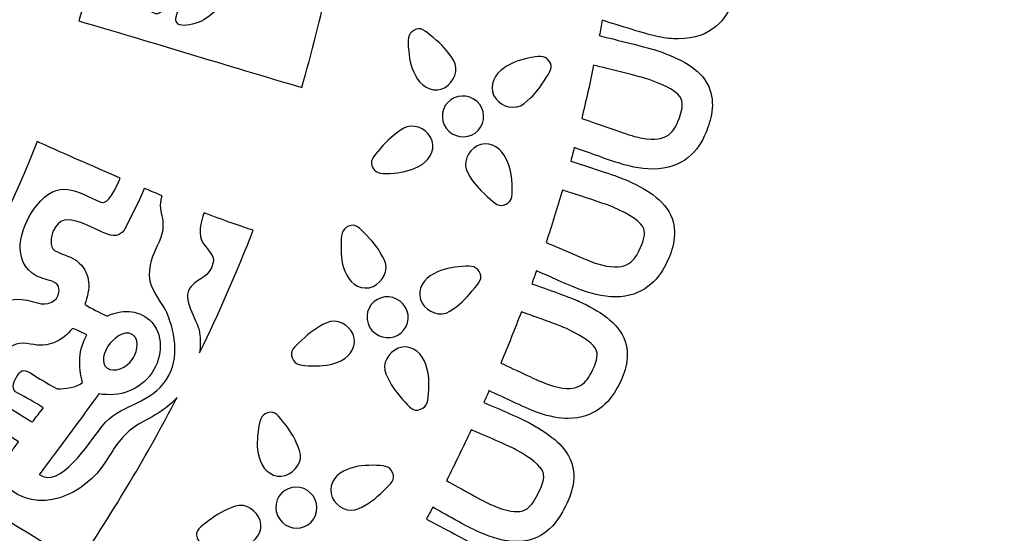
# Model space of a CAD drawing. Header units: millimetres. Extents: x -482 to 545, y -423 to 387.
# Tile 411 of 487: x 461 to 505, y 150 to 172. Entities that reach past the tile are written whole.
import ezdxf

# ---------------------------------------------------------------- set-up
doc = ezdxf.new("R2010")
doc.units = ezdxf.units.MM
doc.header["$MEASUREMENT"] = 0
doc.layers.add('Layer 1', color=7, linetype='Continuous')

msp = doc.modelspace()

# ---------------------------------------------------------------- linework, layer by layer
at = {"layer": 'Layer 1'}
for points, knots in [([(533.7913, 247.7796), (526.499, 265.0213), (516.0589, 280.5054), (502.762, 293.8027), (502.762, 293.8027), (489.4651, 307.0992), (473.981, 317.5393), (456.7393, 324.8316), (456.7393, 324.8316), (438.8884, 332.3821), (419.9266, 336.2104), (400.3806, 336.2104), (400.3806, 336.2104), (380.8342, 336.2104), (361.8724, 332.3821), (344.0219, 324.8316), (344.0219, 324.8316), (326.7806, 317.5393), (311.2961, 307.0992), (297.9992, 293.8027), (297.9992, 293.8027), (284.7023, 280.5054), (274.2625, 265.0213), (266.9699, 247.7796), (266.9699, 247.7796), (259.4194, 229.9291), (255.5914, 210.9673), (255.5914, 191.4209), (255.5914, 191.4209), (255.5914, 171.8749), (259.4194, 152.9128), (266.9699, 135.0622), (266.9699, 135.0622), (274.2625, 117.8205), (284.7023, 102.3364), (297.9992, 89.0395), (297.9992, 89.0395), (309.6119, 77.4264), (322.8944, 67.996), (337.5576, 60.9348), (337.5576, 60.9348), (337.5576, 60.9344), (337.5572, 60.9341), (337.5572, 60.9341), (337.5572, 60.9341), (337.5801, 60.9228), (337.6034, 60.9118), (337.6267, 60.9009), (337.6267, 60.9009), (337.6588, 60.8854), (337.6902, 60.8691), (337.722, 60.8536), (337.722, 60.8536), (337.7223, 60.8543), (337.7223, 60.8547), (337.7227, 60.855), (337.7227, 60.855), (338.2487, 60.6024), (338.775, 60.3513), (339.3045, 60.105), (339.3045, 60.105), (339.1366, 59.9558), (338.9644, 59.8352), (338.83, 59.7646), (338.83, 59.7646), (337.8994, 59.2739), (339.4442, 58.1817), (340.6066, 58.6646), (340.6066, 58.6646), (340.9227, 58.7962), (341.1824, 58.9624), (341.4043, 59.1504), (341.4043, 59.1504), (341.7835, 58.9807), (342.1627, 58.8121), (342.5437, 58.6459), (342.5437, 58.6459), (342.386, 58.5172), (342.2248, 58.3979), (342.0618, 58.2925), (342.0618, 58.2925), (340.776, 57.4606), (341.9535, 56.2379), (343.2465, 57.0743), (343.2465, 57.0743), (343.6504, 57.3357), (344.018, 57.5982), (344.3499, 57.8737), (344.3499, 57.8737), (344.7923, 57.6874), (345.2358, 57.5033), (345.6803, 57.322), (345.6803, 57.322), (344.3697, 56.5667), (345.0467, 54.9118), (346.6303, 55.7038), (346.6303, 55.7038), (347.0974, 55.937), (347.483, 56.1931), (347.8093, 56.4728), (347.8093, 56.4728), (348.2055, 56.3183), (348.6023, 56.1656), (348.9996, 56.0142), (348.9996, 56.0142), (348.8853, 55.9176), (348.7681, 55.8237), (348.6436, 55.7376), (348.6436, 55.7376), (347.1549, 54.7054), (347.6611, 53.3793), (349.0828, 53.9575), (349.0828, 53.9575), (349.8575, 54.2729), (350.5278, 54.7082), (351.0919, 55.2371), (351.0919, 55.2371), (352.2762, 54.8074), (353.465, 54.3936), (354.6585, 53.9963), (354.6585, 53.9963), (355.1435, 52.98), (355.8547, 52.1097), (356.8908, 51.5244), (356.8908, 51.5244), (358.4434, 50.6471), (360.3618, 50.4657), (362.1017, 50.2625), (362.1017, 50.2625), (364.0914, 50.0301), (365.5597, 49.9112), (367.4855, 49.9845), (367.4855, 49.9845), (367.3504, 49.8731), (367.2117, 49.7595), (367.0653, 49.6399), (367.0653, 49.6399), (366.6769, 49.3227), (366.9006, 48.8345), (367.5945, 49.1047), (367.5945, 49.1047), (368.5279, 49.4691), (369.3922, 49.8674), (370.2054, 50.326), (370.2054, 50.326), (371.0291, 50.1528), (371.9044, 50.1108), (372.7549, 50.1299), (372.7549, 50.1299), (372.0374, 49.5834), (371.215, 49.1008), (370.2294, 48.7093), (370.2294, 48.7093), (369.7771, 48.5293), (369.9225, 48.0654), (370.3525, 48.1236), (370.3525, 48.1236), (371.3741, 48.2619), (372.3831, 48.5068), (373.3402, 48.8574), (373.3402, 48.8574), (374.1057, 48.686), (374.9196, 48.6309), (375.7182, 48.6362), (375.7182, 48.6362), (375.1792, 48.3699), (374.5393, 48.1071), (373.7497, 47.8262), (373.7497, 47.8262), (373.44, 47.7084), (373.5321, 47.2025), (373.8877, 47.2484), (373.8877, 47.2484), (375.6798, 47.4802), (377.3968, 47.5557), (378.9049, 48.2132), (378.9049, 48.2132), (379.3593, 48.1459), (379.8143, 48.0813), (380.2698, 48.0178), (380.2698, 48.0178), (379.966, 47.7631), (379.6595, 47.52), (379.3547, 47.2943), (379.3547, 47.2943), (378.8816, 46.944), (379.0132, 46.2006), (379.687, 46.1601), (379.687, 46.1601), (381.1009, 46.0747), (388.0887, 44.8075), (391.5749, 44.7747), (391.5749, 44.7747), (391.5731, 44.4724), (391.8663, 44.1792), (392.1732, 44.4018), (392.1732, 44.4018), (393.717, 45.4693), (394.7037, 46.5876), (395.8082, 47.9935), (395.8082, 47.9935), (395.9222, 47.9257), (396.0382, 47.8633), (396.1582, 47.809), (396.1582, 47.809), (395.4604, 46.7002), (394.6917, 45.8719), (393.6891, 44.9755), (393.6891, 44.9755), (393.2876, 44.6163), (393.8803, 44.0279), (394.2796, 44.3849), (394.2796, 44.3849), (395.3789, 45.3677), (396.2178, 46.2945), (396.9756, 47.5423), (396.9756, 47.5423), (397.093, 47.5165), (397.2112, 47.4943), (397.3312, 47.477), (397.3312, 47.477), (396.9936, 46.4342), (396.367, 45.5551), (395.4869, 44.8731), (395.4869, 44.8731), (395.0621, 44.5444), (395.6572, 43.9577), (396.077, 44.2826), (396.077, 44.2826), (397.1061, 45.0799), (397.8279, 46.1728), (398.1831, 47.417), (398.1831, 47.417), (398.3119, 47.4163), (398.4407, 47.4188), (398.5691, 47.4244), (398.5691, 47.4244), (398.2734, 46.4712), (397.8025, 45.6048), (397.1375, 44.8375), (397.1375, 44.8375), (396.7875, 44.4329), (397.376, 43.8399), (397.728, 44.247), (397.728, 44.247), (398.3475, 44.962), (398.7462, 45.7823), (399.0972, 46.6416), (399.0972, 46.6416), (399.3395, 46.6388), (401.0516, 46.6346), (401.664, 46.6416), (401.664, 46.6416), (402.015, 45.7823), (402.4136, 44.962), (403.0328, 44.247), (403.0328, 44.247), (403.3852, 43.8399), (403.9736, 44.4329), (403.6233, 44.8375), (403.6233, 44.8375), (402.9587, 45.6048), (402.4877, 46.4712), (402.1921, 47.4244), (402.1921, 47.4244), (402.3205, 47.4188), (402.4493, 47.4163), (402.578, 47.417), (402.578, 47.417), (402.9333, 46.1728), (403.6551, 45.0799), (404.6841, 44.2826), (404.6841, 44.2826), (405.1036, 43.9577), (405.6991, 44.5444), (405.2747, 44.8731), (405.2747, 44.8731), (404.3945, 45.5551), (403.7676, 46.4342), (403.43, 47.477), (403.43, 47.477), (403.5499, 47.4943), (403.6681, 47.5165), (403.7856, 47.5423), (403.7856, 47.5423), (404.5434, 46.2945), (405.3823, 45.3677), (406.4815, 44.3849), (406.4815, 44.3849), (406.8809, 44.0279), (407.4735, 44.6163), (407.0717, 44.9755), (407.0717, 44.9755), (406.0698, 45.8719), (405.3008, 46.7002), (404.6026, 47.809), (404.6026, 47.809), (404.7229, 47.8633), (404.839, 47.9257), (404.9533, 47.9935), (404.9533, 47.9935), (406.0575, 46.5876), (407.0442, 45.4693), (408.588, 44.4018), (408.588, 44.4018), (408.8949, 44.1792), (409.188, 44.4724), (409.1863, 44.7747), (409.1863, 44.7747), (412.6724, 44.8075), (419.6599, 46.0747), (421.0742, 46.1601), (421.0742, 46.1601), (421.748, 46.2006), (421.8796, 46.944), (421.4065, 47.2943), (421.4065, 47.2943), (421.1017, 47.52), (420.7951, 47.7631), (420.4914, 48.0178), (420.4914, 48.0178), (420.9468, 48.0813), (421.4023, 48.1459), (421.8566, 48.2132), (421.8566, 48.2132), (423.3644, 47.5557), (425.0814, 47.4802), (426.8735, 47.2484), (426.8735, 47.2484), (427.2291, 47.2025), (427.3212, 47.7084), (427.0114, 47.8262), (427.0114, 47.8262), (426.2223, 48.1071), (425.5816, 48.3699), (425.0429, 48.6362), (425.0429, 48.6362), (425.842, 48.6309), (426.6555, 48.686), (427.421, 48.8574), (427.421, 48.8574), (428.3777, 48.5068), (429.3867, 48.2619), (430.409, 48.1236), (430.409, 48.1236), (430.8391, 48.0654), (430.9841, 48.5293), (430.5314, 48.7093), (430.5314, 48.7093), (429.5461, 49.1008), (428.7238, 49.5834), (428.0063, 50.1299), (428.0063, 50.1299), (428.8568, 50.1108), (429.7324, 50.1528), (430.5561, 50.326), (430.5561, 50.326), (431.3689, 49.8674), (432.2332, 49.4691), (433.1667, 49.1047), (433.1667, 49.1047), (433.8606, 48.8345), (434.0843, 49.3227), (433.6955, 49.6399), (433.6955, 49.6399), (433.5495, 49.7595), (433.4112, 49.8731), (433.2761, 49.9845), (433.2761, 49.9845), (435.2015, 49.9112), (436.6694, 50.0301), (438.6594, 50.2625), (438.6594, 50.2625), (440.3993, 50.4657), (442.3177, 50.6471), (443.8703, 51.5244), (443.8703, 51.5244), (444.9064, 52.1097), (445.6176, 52.98), (446.1027, 53.9963), (446.1027, 53.9963), (447.2958, 54.3936), (448.485, 54.8074), (449.6693, 55.2371), (449.6693, 55.2371), (450.2334, 54.7082), (450.9037, 54.2729), (451.6787, 53.9575), (451.6787, 53.9575), (453.1, 53.3793), (453.6063, 54.7054), (452.1172, 55.7376), (452.1172, 55.7376), (451.993, 55.8237), (451.8756, 55.9176), (451.7616, 56.0142), (451.7616, 56.0142), (452.1588, 56.1656), (452.5557, 56.3183), (452.9519, 56.4728), (452.9519, 56.4728), (453.2782, 56.1931), (453.6641, 55.937), (454.1309, 55.7038), (454.1309, 55.7038), (455.7141, 54.9118), (456.3915, 56.5667), (455.0809, 57.322), (455.0809, 57.322), (455.525, 57.5033), (455.9685, 57.6874), (456.4116, 57.8737), (456.4116, 57.8737), (456.7432, 57.5982), (457.1108, 57.3357), (457.5151, 57.0743), (457.5151, 57.0743), (458.8076, 56.2379), (459.9856, 57.4606), (458.6993, 58.2925), (458.6993, 58.2925), (458.5364, 58.3979), (458.3751, 58.5172), (458.2174, 58.6459), (458.2174, 58.6459), (458.5984, 58.8121), (458.9777, 58.9807), (459.3566, 59.1504), (459.3566, 59.1504), (459.5788, 58.9624), (459.8388, 58.7962), (460.1542, 58.6646), (460.1542, 58.6646), (461.3169, 58.1817), (462.8618, 59.2739), (461.9308, 59.7646), (461.9308, 59.7646), (461.7964, 59.8352), (461.6246, 59.9558), (461.457, 60.105), (461.457, 60.105), (476.8138, 67.2502), (490.6896, 76.9671), (502.762, 89.0395), (502.762, 89.0395), (516.0589, 102.3364), (526.499, 117.8205), (533.7913, 135.0622), (533.7913, 135.0622), (541.3418, 152.9128), (545.1698, 171.8749), (545.1698, 191.4209), (545.1698, 191.4209), (545.1698, 210.9673), (541.3418, 229.9291), (533.7913, 247.7796)], [0, 0, 0, 0, 0.0086957, 0.0086957, 0.0086957, 0.0086957, 0.0173913, 0.0173913, 0.0173913, 0.0173913, 0.026087, 0.026087, 0.026087, 0.026087, 0.0347826, 0.0347826, 0.0347826, 0.0347826, 0.0434783, 0.0434783, 0.0434783, 0.0434783, 0.0521739, 0.0521739, 0.0521739, 0.0521739, 0.0608696, 0.0608696, 0.0608696, 0.0608696, 0.0695652, 0.0695652, 0.0695652, 0.0695652, 0.0782609, 0.0782609, 0.0782609, 0.0782609, 0.0869565, 0.0869565, 0.0869565, 0.0869565, 0.0956522, 0.0956522, 0.0956522, 0.0956522, 0.1043478, 0.1043478, 0.1043478, 0.1043478, 0.1130435, 0.1130435, 0.1130435, 0.1130435, 0.1217391, 0.1217391, 0.1217391, 0.1217391, 0.1304348, 0.1304348, 0.1304348, 0.1304348, 0.1391304, 0.1391304, 0.1391304, 0.1391304, 0.1478261, 0.1478261, 0.1478261, 0.1478261, 0.1565217, 0.1565217, 0.1565217, 0.1565217, 0.1652174, 0.1652174, 0.1652174, 0.1652174, 0.173913, 0.173913, 0.173913, 0.173913, 0.1826087, 0.1826087, 0.1826087, 0.1826087, 0.1913043, 0.1913043, 0.1913043, 0.1913043, 0.2, 0.2, 0.2, 0.2, 0.2086957, 0.2086957, 0.2086957, 0.2086957, 0.2173913, 0.2173913, 0.2173913, 0.2173913, 0.226087, 0.226087, 0.226087, 0.226087, 0.2347826, 0.2347826, 0.2347826, 0.2347826, 0.2434783, 0.2434783, 0.2434783, 0.2434783, 0.2521739, 0.2521739, 0.2521739, 0.2521739, 0.2608696, 0.2608696, 0.2608696, 0.2608696, 0.2695652, 0.2695652, 0.2695652, 0.2695652, 0.2782609, 0.2782609, 0.2782609, 0.2782609, 0.2869565, 0.2869565, 0.2869565, 0.2869565, 0.2956522, 0.2956522, 0.2956522, 0.2956522, 0.3043478, 0.3043478, 0.3043478, 0.3043478, 0.3130435, 0.3130435, 0.3130435, 0.3130435, 0.3217391, 0.3217391, 0.3217391, 0.3217391, 0.3304348, 0.3304348, 0.3304348, 0.3304348, 0.3391304, 0.3391304, 0.3391304, 0.3391304, 0.3478261, 0.3478261, 0.3478261, 0.3478261, 0.3565217, 0.3565217, 0.3565217, 0.3565217, 0.3652174, 0.3652174, 0.3652174, 0.3652174, 0.373913, 0.373913, 0.373913, 0.373913, 0.3826087, 0.3826087, 0.3826087, 0.3826087, 0.3913043, 0.3913043, 0.3913043, 0.3913043, 0.4, 0.4, 0.4, 0.4, 0.4086957, 0.4086957, 0.4086957, 0.4086957, 0.4173913, 0.4173913, 0.4173913, 0.4173913, 0.426087, 0.426087, 0.426087, 0.426087, 0.4347826, 0.4347826, 0.4347826, 0.4347826, 0.4434783, 0.4434783, 0.4434783, 0.4434783, 0.4521739, 0.4521739, 0.4521739, 0.4521739, 0.4608696, 0.4608696, 0.4608696, 0.4608696, 0.4695652, 0.4695652, 0.4695652, 0.4695652, 0.4782609, 0.4782609, 0.4782609, 0.4782609, 0.4869565, 0.4869565, 0.4869565, 0.4869565, 0.4956522, 0.4956522, 0.4956522, 0.4956522, 0.5043478, 0.5043478, 0.5043478, 0.5043478, 0.5130435, 0.5130435, 0.5130435, 0.5130435, 0.5217391, 0.5217391, 0.5217391, 0.5217391, 0.5304348, 0.5304348, 0.5304348, 0.5304348, 0.5391304, 0.5391304, 0.5391304, 0.5391304, 0.5478261, 0.5478261, 0.5478261, 0.5478261, 0.5565217, 0.5565217, 0.5565217, 0.5565217, 0.5652174, 0.5652174, 0.5652174, 0.5652174, 0.573913, 0.573913, 0.573913, 0.573913, 0.5826087, 0.5826087, 0.5826087, 0.5826087, 0.5913043, 0.5913043, 0.5913043, 0.5913043, 0.6, 0.6, 0.6, 0.6, 0.6086957, 0.6086957, 0.6086957, 0.6086957, 0.6173913, 0.6173913, 0.6173913, 0.6173913, 0.626087, 0.626087, 0.626087, 0.626087, 0.6347826, 0.6347826, 0.6347826, 0.6347826, 0.6434783, 0.6434783, 0.6434783, 0.6434783, 0.6521739, 0.6521739, 0.6521739, 0.6521739, 0.6608696, 0.6608696, 0.6608696, 0.6608696, 0.6695652, 0.6695652, 0.6695652, 0.6695652, 0.6782609, 0.6782609, 0.6782609, 0.6782609, 0.6869565, 0.6869565, 0.6869565, 0.6869565, 0.6956522, 0.6956522, 0.6956522, 0.6956522, 0.7043478, 0.7043478, 0.7043478, 0.7043478, 0.7130435, 0.7130435, 0.7130435, 0.7130435, 0.7217391, 0.7217391, 0.7217391, 0.7217391, 0.7304348, 0.7304348, 0.7304348, 0.7304348, 0.7391304, 0.7391304, 0.7391304, 0.7391304, 0.7478261, 0.7478261, 0.7478261, 0.7478261, 0.7565217, 0.7565217, 0.7565217, 0.7565217, 0.7652174, 0.7652174, 0.7652174, 0.7652174, 0.773913, 0.773913, 0.773913, 0.773913, 0.7826087, 0.7826087, 0.7826087, 0.7826087, 0.7913043, 0.7913043, 0.7913043, 0.7913043, 0.8, 0.8, 0.8, 0.8, 0.8086957, 0.8086957, 0.8086957, 0.8086957, 0.8173913, 0.8173913, 0.8173913, 0.8173913, 0.826087, 0.826087, 0.826087, 0.826087, 0.8347826, 0.8347826, 0.8347826, 0.8347826, 0.8434783, 0.8434783, 0.8434783, 0.8434783, 0.8521739, 0.8521739, 0.8521739, 0.8521739, 0.8608696, 0.8608696, 0.8608696, 0.8608696, 0.8695652, 0.8695652, 0.8695652, 0.8695652, 0.8782609, 0.8782609, 0.8782609, 0.8782609, 0.8869565, 0.8869565, 0.8869565, 0.8869565, 0.8956522, 0.8956522, 0.8956522, 0.8956522, 0.9043478, 0.9043478, 0.9043478, 0.9043478, 0.9130435, 0.9130435, 0.9130435, 0.9130435, 0.9217391, 0.9217391, 0.9217391, 0.9217391, 0.9304348, 0.9304348, 0.9304348, 0.9304348, 0.9391304, 0.9391304, 0.9391304, 0.9391304, 0.9478261, 0.9478261, 0.9478261, 0.9478261, 0.9565217, 0.9565217, 0.9565217, 0.9565217, 0.9652174, 0.9652174, 0.9652174, 0.9652174, 0.973913, 0.973913, 0.973913, 0.973913, 0.9826087, 0.9826087, 0.9826087, 0.9826087, 1, 1, 1, 1]), ([(483.01, 111.6639), (482.4843, 111.1192), (481.5734, 111.316), (481.3173, 112.0283), (481.3173, 112.0283), (479.2448, 117.7997), (475.0792, 124.0785), (471.3648, 129.7448), (471.3648, 129.7448), (471.6085, 129.8891), (471.8354, 130.0838), (472.0425, 130.3353), (472.0425, 130.3353), (473.2969, 131.8611), (473.2327, 132.6189), (471.7168, 134.1947), (471.7168, 134.1947), (471.3521, 134.5764), (470.1607, 135.561), (469.6016, 136.0556), (469.6016, 136.0556), (469.8298, 136.3357), (470.0524, 136.6187), (470.2768, 136.9002), (470.2768, 136.9002), (471.4999, 135.7134), (472.7318, 134.3065), (474.254, 134.43), (474.254, 134.43), (474.8432, 134.484), (475.3631, 134.78), (475.7988, 135.3098), (475.7988, 135.3098), (477.0533, 136.836), (476.9891, 137.593), (475.4729, 139.1696), (475.4729, 139.1696), (475.1102, 139.5495), (473.9288, 140.5264), (473.3682, 141.0213), (473.3682, 141.0213), (473.4514, 141.1384), (473.5361, 141.2542), (473.618, 141.3716), (473.618, 141.3716), (474.284, 140.8393), (475.0919, 140.2378), (475.4831, 139.9665), (475.4831, 139.9665), (475.9735, 139.6271), (476.6808, 139.2052), (477.4375, 139.2052), (477.4375, 139.2052), (477.5564, 139.2052), (477.6763, 139.2158), (477.797, 139.2384), (477.797, 139.2384), (478.3625, 139.3449), (478.856, 139.7055), (479.2631, 140.3091), (479.2631, 140.3091), (480.3673, 141.9474), (480.2315, 142.6956), (478.572, 144.1205), (478.572, 144.1205), (478.2898, 144.3632), (477.6555, 144.808), (477.0417, 145.2391), (477.0417, 145.2391), (476.8229, 145.3929), (476.6148, 145.5386), (476.4416, 145.6625), (476.4416, 145.6625), (476.5118, 145.7768), (476.5792, 145.8918), (476.649, 146.0057), (476.649, 146.0057), (477.3112, 145.5866), (478.3671, 144.8853), (478.8497, 144.6447), (478.8497, 144.6447), (479.5012, 144.3184), (480.054, 144.1903), (480.5211, 144.1903), (480.5211, 144.1903), (481.5833, 144.1903), (482.2007, 144.8535), (482.5157, 145.3573), (482.5157, 145.3573), (483.6136, 147.1113), (482.8625, 148.0846), (481.2948, 149.0865), (481.2948, 149.0865), (480.9201, 149.3275), (479.8293, 149.894), (479.098, 150.2779), (479.098, 150.2779), (479.1915, 150.4521), (479.2874, 150.626), (479.3788, 150.8003), (479.3788, 150.8003), (480.0459, 150.431), (481.0404, 149.8626), (481.4941, 149.6721), (481.4941, 149.6721), (481.9633, 149.4728), (482.5214, 149.2844), (483.084, 149.2844), (483.084, 149.2844), (483.8108, 149.2844), (484.5452, 149.5984), (485.1051, 150.607), (485.1051, 150.607), (485.4455, 151.2208), (485.7948, 152.0305), (485.4731, 152.8496), (485.4731, 152.8496), (485.2395, 153.4433), (484.7065, 153.9365), (483.6901, 154.4995), (483.6901, 154.4995), (483.3289, 154.702), (482.3026, 155.1377), (481.632, 155.4291), (481.632, 155.4291), (481.7096, 155.6023), (481.7841, 155.7759), (481.8599, 155.9491), (481.8599, 155.9491), (482.5478, 155.6277), (483.5793, 155.1285), (484.044, 154.9691), (484.044, 154.9691), (484.5396, 154.7966), (484.9742, 154.7225), (485.3542, 154.7225), (485.3542, 154.7225), (486.5176, 154.7225), (487.1717, 155.4164), (487.5336, 156.0955), (487.5336, 156.0955), (487.7989, 156.5947), (488.1217, 157.3465), (487.8649, 158.1169), (487.8649, 158.1169), (487.5784, 158.9749), (486.6806, 159.4921), (485.8396, 159.8854), (485.8396, 159.8854), (485.4695, 160.0607), (484.4348, 160.4209), (483.7487, 160.6661), (483.7487, 160.6661), (483.8168, 160.8552), (483.8884, 161.0443), (483.9551, 161.2334), (483.9551, 161.2334), (485.1834, 160.724), (486.2957, 160.0851), (487.4363, 160.0854), (487.4363, 160.0854), (488.6512, 160.0854), (489.3085, 160.8139), (489.6595, 161.5188), (489.6595, 161.5188), (489.9114, 162.0246), (490.2137, 162.7852), (489.9357, 163.5479), (489.9357, 163.5479), (489.6256, 164.3981), (488.714, 164.8906), (487.8628, 165.2607), (487.8628, 165.2607), (487.4303, 165.4505), (486.1733, 165.8424), (485.4667, 166.077), (485.4667, 166.077), (485.5207, 166.2756), (485.5722, 166.4742), (485.6244, 166.6732), (485.6244, 166.6732), (486.838, 166.2732), (487.9869, 165.7253), (489.0788, 165.7246), (489.0788, 165.7246), (490.4462, 165.7246), (491.1059, 166.549), (491.4237, 167.3223), (491.4237, 167.3223), (491.6386, 167.8444), (491.8855, 168.6248), (491.5535, 169.3663), (491.5535, 169.3663), (491.1835, 170.1915), (490.2384, 170.6173), (489.3631, 170.9252), (489.3631, 170.9252), (488.8809, 171.0963), (487.4528, 171.4265), (486.7286, 171.6153), (486.7286, 171.6153), (486.7699, 171.841), (486.809, 172.0675), (486.8478, 172.2937), (486.8478, 172.2937), (487.5978, 172.0658), (488.8061, 171.6696), (489.3356, 171.5655), (489.3356, 171.5655), (489.6584, 171.501), (489.9519, 171.4717), (490.219, 171.4717), (490.219, 171.4717), (491.6805, 171.4717), (492.3399, 172.3519), (492.6362, 173.1622), (492.6362, 173.1622), (492.8306, 173.6928), (493.0472, 174.4823), (492.6867, 175.2094), (492.6867, 175.2094), (492.2848, 176.0197), (491.3242, 176.4092), (490.437, 176.6822), (490.437, 176.6822), (490.069, 176.7955), (489.2682, 176.9591), (488.5108, 177.1154), (488.5108, 177.1154), (488.5405, 177.307), (488.5549, 177.5014), (488.5546, 177.6979), (488.5546, 177.6979), (489.3067, 177.556), (490.0948, 177.4061), (490.5192, 177.3712), (490.5192, 177.3712), (490.6642, 177.3595), (490.8025, 177.3535), (490.9344, 177.3535), (490.9344, 177.3535), (492.7427, 177.3535), (493.3926, 178.4126), (493.6145, 179.3376), (493.6145, 179.3376), (493.7464, 179.8872), (493.8702, 180.6961), (493.4282, 181.3777), (493.4282, 181.3777), (492.9357, 182.1358), (491.9366, 182.4113), (491.024, 182.581), (491.024, 182.581), (490.6589, 182.6487), (489.8881, 182.7161), (489.1426, 182.7817), (489.1426, 182.7817), (488.9176, 182.8015), (487.4239, 182.9377), (486.2559, 183.0453), (486.2559, 183.0453), (486.9201, 183.2869), (487.6112, 183.4675), (488.2949, 183.6235), (488.2949, 183.6235), (496.0663, 185.4741), (506.5353, 186.978), (513.8085, 190.4254), (513.8085, 190.4254), (514.4926, 190.7496), (515.2754, 190.2433), (515.263, 189.4863), (515.263, 189.4863), (514.7617, 159.3005), (502.5616, 131.9119), (483.01, 111.6639)], [0, 0, 0, 0, 0.0142857, 0.0142857, 0.0142857, 0.0142857, 0.0285714, 0.0285714, 0.0285714, 0.0285714, 0.0428571, 0.0428571, 0.0428571, 0.0428571, 0.0571429, 0.0571429, 0.0571429, 0.0571429, 0.0714286, 0.0714286, 0.0714286, 0.0714286, 0.0857143, 0.0857143, 0.0857143, 0.0857143, 0.1, 0.1, 0.1, 0.1, 0.1142857, 0.1142857, 0.1142857, 0.1142857, 0.1285714, 0.1285714, 0.1285714, 0.1285714, 0.1428571, 0.1428571, 0.1428571, 0.1428571, 0.1571429, 0.1571429, 0.1571429, 0.1571429, 0.1714286, 0.1714286, 0.1714286, 0.1714286, 0.1857143, 0.1857143, 0.1857143, 0.1857143, 0.2, 0.2, 0.2, 0.2, 0.2142857, 0.2142857, 0.2142857, 0.2142857, 0.2285714, 0.2285714, 0.2285714, 0.2285714, 0.2428571, 0.2428571, 0.2428571, 0.2428571, 0.2571429, 0.2571429, 0.2571429, 0.2571429, 0.2714286, 0.2714286, 0.2714286, 0.2714286, 0.2857143, 0.2857143, 0.2857143, 0.2857143, 0.3, 0.3, 0.3, 0.3, 0.3142857, 0.3142857, 0.3142857, 0.3142857, 0.3285714, 0.3285714, 0.3285714, 0.3285714, 0.3428571, 0.3428571, 0.3428571, 0.3428571, 0.3571429, 0.3571429, 0.3571429, 0.3571429, 0.3714286, 0.3714286, 0.3714286, 0.3714286, 0.3857143, 0.3857143, 0.3857143, 0.3857143, 0.4, 0.4, 0.4, 0.4, 0.4142857, 0.4142857, 0.4142857, 0.4142857, 0.4285714, 0.4285714, 0.4285714, 0.4285714, 0.4428571, 0.4428571, 0.4428571, 0.4428571, 0.4571429, 0.4571429, 0.4571429, 0.4571429, 0.4714286, 0.4714286, 0.4714286, 0.4714286, 0.4857143, 0.4857143, 0.4857143, 0.4857143, 0.5, 0.5, 0.5, 0.5, 0.5142857, 0.5142857, 0.5142857, 0.5142857, 0.5285714, 0.5285714, 0.5285714, 0.5285714, 0.5428571, 0.5428571, 0.5428571, 0.5428571, 0.5571429, 0.5571429, 0.5571429, 0.5571429, 0.5714286, 0.5714286, 0.5714286, 0.5714286, 0.5857143, 0.5857143, 0.5857143, 0.5857143, 0.6, 0.6, 0.6, 0.6, 0.6142857, 0.6142857, 0.6142857, 0.6142857, 0.6285714, 0.6285714, 0.6285714, 0.6285714, 0.6428571, 0.6428571, 0.6428571, 0.6428571, 0.6571429, 0.6571429, 0.6571429, 0.6571429, 0.6714286, 0.6714286, 0.6714286, 0.6714286, 0.6857143, 0.6857143, 0.6857143, 0.6857143, 0.7, 0.7, 0.7, 0.7, 0.7142857, 0.7142857, 0.7142857, 0.7142857, 0.7285714, 0.7285714, 0.7285714, 0.7285714, 0.7428571, 0.7428571, 0.7428571, 0.7428571, 0.7571429, 0.7571429, 0.7571429, 0.7571429, 0.7714286, 0.7714286, 0.7714286, 0.7714286, 0.7857143, 0.7857143, 0.7857143, 0.7857143, 0.8, 0.8, 0.8, 0.8, 0.8142857, 0.8142857, 0.8142857, 0.8142857, 0.8285714, 0.8285714, 0.8285714, 0.8285714, 0.8428571, 0.8428571, 0.8428571, 0.8428571, 0.8571429, 0.8571429, 0.8571429, 0.8571429, 0.8714286, 0.8714286, 0.8714286, 0.8714286, 0.8857143, 0.8857143, 0.8857143, 0.8857143, 0.9, 0.9, 0.9, 0.9, 0.9142857, 0.9142857, 0.9142857, 0.9142857, 0.9285714, 0.9285714, 0.9285714, 0.9285714, 0.9428571, 0.9428571, 0.9428571, 0.9428571, 0.9571429, 0.9571429, 0.9571429, 0.9571429, 0.9714286, 0.9714286, 0.9714286, 0.9714286, 1, 1, 1, 1]), ([(461.9925, 181.0203), (461.3706, 176.7355), (460.2815, 172.5067), (458.7378, 168.4477), (458.7378, 168.4477), (458.724, 168.6181), (458.7064, 168.7885), (458.6789, 168.9606), (458.6789, 168.9606), (458.3317, 171.1267), (456.8624, 172.9653), (454.9574, 173.9164), (454.9574, 173.9164), (458.257, 174.9663), (461.0601, 177.6467), (461.9925, 181.0203)], [0, 0, 0, 0, 0.2, 0.2, 0.2, 0.2, 0.4, 0.4, 0.4, 0.4, 0.6, 0.6, 0.6, 0.6, 1, 1, 1, 1]), ([(463.7631, 172.2665), (464.4881, 174.7102), (465.0687, 177.2188), (465.5034, 179.781), (465.5034, 179.781), (465.8904, 179.8551), (466.2329, 179.7662), (466.5882, 179.4871), (466.5882, 179.4871), (468.3736, 178.0845), (465.7126, 175.4136), (466.6432, 173.1629), (466.6432, 173.1629), (466.9942, 172.3145), (467.5322, 172.3998), (467.7093, 173.3495), (467.7093, 173.3495), (467.7947, 173.8081), (467.862, 174.1186), (467.9629, 174.5423), (467.9629, 174.5423), (468.0984, 175.1092), (468.6311, 175.2866), (468.9613, 175.1092), (468.9613, 175.1092), (469.3306, 174.9102), (469.3165, 174.3983), (469.0287, 173.9842), (469.0287, 173.9842), (468.7337, 173.558), (468.5267, 173.262), (468.2579, 172.8623), (468.2579, 172.8623), (467.7424, 172.0954), (468.2236, 171.8851), (469.0798, 172.2157), (469.0798, 172.2157), (469.5621, 172.4016), (470.396, 173.2585), (470.9358, 173.7369), (470.9358, 173.7369), (472.6979, 175.3), (474.8922, 176.4448), (475.6231, 178.692), (475.6231, 178.692), (475.1642, 175.5212), (474.4844, 172.3914), (473.5989, 169.3226), (473.5989, 169.3226), (471.1577, 170.0514), (466.6001, 171.4301), (463.7631, 172.2665)], [0, 0, 0, 0, 0.0714286, 0.0714286, 0.0714286, 0.0714286, 0.1428571, 0.1428571, 0.1428571, 0.1428571, 0.2142857, 0.2142857, 0.2142857, 0.2142857, 0.2857143, 0.2857143, 0.2857143, 0.2857143, 0.3571429, 0.3571429, 0.3571429, 0.3571429, 0.4285714, 0.4285714, 0.4285714, 0.4285714, 0.5, 0.5, 0.5, 0.5, 0.5714286, 0.5714286, 0.5714286, 0.5714286, 0.6428571, 0.6428571, 0.6428571, 0.6428571, 0.7142857, 0.7142857, 0.7142857, 0.7142857, 0.7857143, 0.7857143, 0.7857143, 0.7857143, 0.8571429, 0.8571429, 0.8571429, 0.8571429, 1, 1, 1, 1]), ([(479.921, 169.33), (479.4839, 169.0728), (478.9601, 169.3025), (478.7096, 169.6954), (478.7096, 169.6954), (478.4344, 170.1269), (478.3618, 170.4945), (478.3173, 170.9372), (478.3173, 170.9372), (478.2669, 171.4322), (478.2609, 171.683), (478.5413, 171.8481), (478.5413, 171.8481), (478.8556, 172.0319), (479.0289, 171.8301), (479.3919, 171.5355), (479.3919, 171.5355), (479.7895, 171.2138), (480.0138, 170.9672), (480.2886, 170.5358), (480.2886, 170.5358), (480.5567, 170.116), (480.3133, 169.5603), (479.921, 169.33)], [0, 0, 0, 0, 0.1428571, 0.1428571, 0.1428571, 0.1428571, 0.2857143, 0.2857143, 0.2857143, 0.2857143, 0.4285714, 0.4285714, 0.4285714, 0.4285714, 0.5714286, 0.5714286, 0.5714286, 0.5714286, 0.7142857, 0.7142857, 0.7142857, 0.7142857, 1, 1, 1, 1]), ([(483.4068, 168.617), (483.0205, 168.3013), (482.4367, 168.4741), (482.1594, 168.8336), (482.1594, 168.8336), (481.8497, 169.2344), (482.0158, 169.7798), (482.3771, 170.0747), (482.3771, 170.0747), (482.7743, 170.3989), (483.1324, 170.5153), (483.5681, 170.613), (483.5681, 170.613), (484.0563, 170.7224), (484.3057, 170.7591), (484.5043, 170.5015), (484.5043, 170.5015), (484.7262, 170.214), (484.5456, 170.0182), (484.2958, 169.6238), (484.2958, 169.6238), (484.0224, 169.1924), (483.8041, 168.9412), (483.4068, 168.617)], [0, 0, 0, 0, 0.1428571, 0.1428571, 0.1428571, 0.1428571, 0.2857143, 0.2857143, 0.2857143, 0.2857143, 0.4285714, 0.4285714, 0.4285714, 0.4285714, 0.5714286, 0.5714286, 0.5714286, 0.5714286, 0.7142857, 0.7142857, 0.7142857, 0.7142857, 1, 1, 1, 1]), ([(486.4785, 170.3103), (487.1438, 170.1389), (488.4812, 169.827), (488.9236, 169.6746), (488.9236, 169.6746), (489.7533, 169.3832), (490.2183, 169.1045), (490.3439, 168.8237), (490.3439, 168.8237), (490.4366, 168.6174), (490.3887, 168.2907), (490.1975, 167.8257), (490.1975, 167.8257), (489.9946, 167.3325), (489.6693, 166.8327), (488.3718, 167.1438), (488.3718, 167.1438), (487.8808, 167.2641), (486.6429, 167.7252), (485.9507, 167.963), (485.9507, 167.963), (486.1402, 168.7454), (486.3187, 169.5282), (486.4785, 170.3103)], [0, 0, 0, 0, 0.1428571, 0.1428571, 0.1428571, 0.1428571, 0.2857143, 0.2857143, 0.2857143, 0.2857143, 0.4285714, 0.4285714, 0.4285714, 0.4285714, 0.5714286, 0.5714286, 0.5714286, 0.5714286, 0.7142857, 0.7142857, 0.7142857, 0.7142857, 1, 1, 1, 1]), ([(481.1843, 168.8135), (481.6147, 168.5507), (481.7523, 167.9954), (481.4916, 167.5731), (481.4916, 167.5731), (481.2309, 167.1505), (480.6707, 167.0217), (480.2403, 167.2846), (480.2403, 167.2846), (479.8099, 167.5474), (479.6723, 168.1034), (479.9334, 168.5253), (479.9334, 168.5253), (480.1941, 168.9476), (480.7543, 169.0767), (481.1843, 168.8135)], [0, 0, 0, 0, 0.2, 0.2, 0.2, 0.2, 0.4, 0.4, 0.4, 0.4, 0.6, 0.6, 0.6, 0.6, 1, 1, 1, 1]), ([(477.6569, 165.5493), (477.1588, 165.502), (476.9066, 165.497), (476.7429, 165.7768), (476.7429, 165.7768), (476.5587, 166.0901), (476.763, 166.2615), (477.0604, 166.6217), (477.0604, 166.6217), (477.386, 167.0157), (477.6347, 167.2376), (478.0693, 167.5093), (478.0693, 167.5093), (478.493, 167.7742), (479.05, 167.5294), (479.2797, 167.1382), (479.2797, 167.1382), (479.5365, 166.7021), (479.3026, 166.1814), (478.9064, 165.9341), (478.9064, 165.9341), (478.4718, 165.6621), (478.1021, 165.5916), (477.6569, 165.5493)], [0, 0, 0, 0, 0.1428571, 0.1428571, 0.1428571, 0.1428571, 0.2857143, 0.2857143, 0.2857143, 0.2857143, 0.4285714, 0.4285714, 0.4285714, 0.4285714, 0.5714286, 0.5714286, 0.5714286, 0.5714286, 0.7142857, 0.7142857, 0.7142857, 0.7142857, 1, 1, 1, 1]), ([(454.8442, 153.8032), (457.6872, 157.8608), (460.0727, 162.2617), (461.9255, 166.9395), (461.9255, 166.9395), (462.5372, 166.6633), (463.9709, 166.022), (465.5887, 165.3277), (465.5887, 165.3277), (465.4021, 164.8987), (465.0814, 164.1258), (464.7357, 164.2715), (464.7357, 164.2715), (463.6291, 164.7379), (462.8889, 165.3453), (461.8927, 164.1046), (461.8927, 164.1046), (461.2637, 163.3208), (460.7567, 161.8726), (461.7011, 161.1374), (461.7011, 161.1374), (461.9283, 160.9603), (462.2201, 160.8831), (462.4674, 160.8143), (462.4674, 160.8143), (462.8462, 160.7102), (462.9193, 160.5557), (462.8829, 160.2742), (462.8829, 160.2742), (462.8321, 159.8808), (462.3753, 159.678), (461.9435, 159.8173), (461.9435, 159.8173), (461.3134, 160.0212), (460.7373, 160.0727), (460.0907, 159.7284), (460.0907, 159.7284), (459.5012, 159.4144), (459.0309, 158.5745), (458.7205, 158.028), (458.7205, 158.028), (458.1963, 157.1062), (457.9116, 156.6642), (457.2865, 155.8073), (457.2865, 155.8073), (456.8331, 155.1864), (457.9045, 153.739), (458.3533, 154.3535), (458.3533, 154.3535), (458.7992, 154.9642), (460.2053, 157.1143), (460.4622, 157.5807), (460.4622, 157.5807), (460.6252, 157.8756), (461.0301, 158.1042), (461.4669, 158.0294), (461.4669, 158.0294), (461.9138, 157.9525), (462.2003, 157.8883), (462.6607, 158.0654), (462.6607, 158.0654), (463.0011, 158.197), (463.2706, 158.4203), (463.4851, 158.6962), (463.4851, 158.6962), (463.5825, 158.668), (463.8728, 158.5332), (464.1208, 158.4154), (464.1208, 158.4154), (463.7557, 157.7917), (463.7218, 157.0071), (463.9289, 156.3054), (463.9289, 156.3054), (463.6947, 156.0867), (463.1246, 156.0221), (462.8106, 156.0317), (462.8106, 156.0317), (462.3372, 156.2857), (462.0581, 156.4631), (461.6013, 156.7425), (461.6013, 156.7425), (461.3261, 156.9101), (461.1794, 156.8395), (461.009, 156.5478), (461.009, 156.5478), (460.8552, 156.2846), (460.7793, 155.9763), (461.0693, 155.833), (461.0693, 155.833), (461.4584, 155.6408), (461.8324, 155.4228), (462.1982, 155.191), (462.1982, 155.191), (462.0645, 155.0097), (461.8436, 154.7327), (461.711, 154.5511), (461.711, 154.5511), (461.6793, 154.5817), (461.0153, 154.9959), (460.7126, 155.1853), (460.7126, 155.1853), (460.4477, 155.3515), (460.1919, 155.2951), (460.0445, 155.0164), (460.0445, 155.0164), (459.8893, 154.7232), (459.8293, 154.4914), (460.1122, 154.3143), (460.1122, 154.3143), (460.4145, 154.1249), (460.7899, 153.8885), (461.0922, 153.6991), (461.0922, 153.6991), (461.0965, 153.6963), (461.1014, 153.6952), (461.1053, 153.6927), (461.1053, 153.6927), (461.0026, 153.5509), (460.8996, 153.4088), (460.797, 153.2669), (460.797, 153.2669), (460.6364, 153.3495), (460.0272, 153.7555), (459.8247, 153.8744), (459.8247, 153.8744), (459.5552, 154.0321), (459.3354, 153.8723), (459.1851, 153.5876), (459.1851, 153.5876), (459.0338, 153.3015), (459.0207, 153.1463), (459.3086, 152.9777), (459.3086, 152.9777), (459.5111, 152.8588), (460.2223, 152.3938), (460.3323, 152.3384), (460.3323, 152.3384), (460.3274, 152.155), (460.3242, 151.9733), (460.4996, 151.7969), (460.4996, 151.7969), (461.9294, 150.3615), (464.0326, 151.3334), (464.9763, 152.8531), (464.9763, 152.8531), (465.3619, 153.4737), (465.6819, 154.0025), (466.3158, 154.4159), (466.3158, 154.4159), (466.6665, 154.6445), (467.0588, 154.8036), (467.4038, 155.0439), (467.4038, 155.0439), (467.6571, 155.2199), (467.8899, 155.4217), (468.0991, 155.6433), (468.0991, 155.6433), (466.7811, 153.1191), (465.3224, 150.6659), (463.7292, 148.2998), (463.7292, 148.2998), (461.5092, 149.7116), (457.4364, 152.1599), (454.8442, 153.8032)], [0, 0, 0, 0, 0.0238095, 0.0238095, 0.0238095, 0.0238095, 0.047619, 0.047619, 0.047619, 0.047619, 0.0714286, 0.0714286, 0.0714286, 0.0714286, 0.0952381, 0.0952381, 0.0952381, 0.0952381, 0.1190476, 0.1190476, 0.1190476, 0.1190476, 0.1428571, 0.1428571, 0.1428571, 0.1428571, 0.1666667, 0.1666667, 0.1666667, 0.1666667, 0.1904762, 0.1904762, 0.1904762, 0.1904762, 0.2142857, 0.2142857, 0.2142857, 0.2142857, 0.2380952, 0.2380952, 0.2380952, 0.2380952, 0.2619048, 0.2619048, 0.2619048, 0.2619048, 0.2857143, 0.2857143, 0.2857143, 0.2857143, 0.3095238, 0.3095238, 0.3095238, 0.3095238, 0.3333333, 0.3333333, 0.3333333, 0.3333333, 0.3571429, 0.3571429, 0.3571429, 0.3571429, 0.3809524, 0.3809524, 0.3809524, 0.3809524, 0.4047619, 0.4047619, 0.4047619, 0.4047619, 0.4285714, 0.4285714, 0.4285714, 0.4285714, 0.452381, 0.452381, 0.452381, 0.452381, 0.4761905, 0.4761905, 0.4761905, 0.4761905, 0.5, 0.5, 0.5, 0.5, 0.5238095, 0.5238095, 0.5238095, 0.5238095, 0.547619, 0.547619, 0.547619, 0.547619, 0.5714286, 0.5714286, 0.5714286, 0.5714286, 0.5952381, 0.5952381, 0.5952381, 0.5952381, 0.6190476, 0.6190476, 0.6190476, 0.6190476, 0.6428571, 0.6428571, 0.6428571, 0.6428571, 0.6666667, 0.6666667, 0.6666667, 0.6666667, 0.6904762, 0.6904762, 0.6904762, 0.6904762, 0.7142857, 0.7142857, 0.7142857, 0.7142857, 0.7380952, 0.7380952, 0.7380952, 0.7380952, 0.7619048, 0.7619048, 0.7619048, 0.7619048, 0.7857143, 0.7857143, 0.7857143, 0.7857143, 0.8095238, 0.8095238, 0.8095238, 0.8095238, 0.8333333, 0.8333333, 0.8333333, 0.8333333, 0.8571429, 0.8571429, 0.8571429, 0.8571429, 0.8809524, 0.8809524, 0.8809524, 0.8809524, 0.9047619, 0.9047619, 0.9047619, 0.9047619, 0.9285714, 0.9285714, 0.9285714, 0.9285714, 0.952381, 0.952381, 0.952381, 0.952381, 1, 1, 1, 1]), ([(480.9208, 165.5538), (480.6693, 165.9839), (480.9339, 166.5296), (481.3343, 166.7452), (481.3343, 166.7452), (481.7812, 166.9858), (482.2959, 166.7363), (482.5316, 166.3338), (482.5316, 166.3338), (482.7898, 165.8925), (482.8484, 165.5224), (482.8759, 165.0783), (482.8759, 165.0783), (482.9073, 164.5816), (482.9038, 164.3308), (482.6173, 164.1769), (482.6173, 164.1769), (482.2966, 164.0044), (482.1308, 164.2129), (481.7791, 164.5209), (481.7791, 164.5209), (481.3942, 164.8575), (481.1797, 165.1122), (480.9208, 165.5538)], [0, 0, 0, 0, 0.1428571, 0.1428571, 0.1428571, 0.1428571, 0.2857143, 0.2857143, 0.2857143, 0.2857143, 0.4285714, 0.4285714, 0.4285714, 0.4285714, 0.5714286, 0.5714286, 0.5714286, 0.5714286, 0.7142857, 0.7142857, 0.7142857, 0.7142857, 1, 1, 1, 1]), ([(466.9956, 156.7471), (467.4659, 157.4332), (467.5364, 158.4729), (466.8785, 159.0691), (466.8785, 159.0691), (466.3599, 159.539), (465.6184, 159.5256), (465.0176, 159.2391), (465.0176, 159.2391), (464.7064, 159.3929), (464.2958, 159.5735), (464.0249, 159.7542), (464.0249, 159.7542), (464.281, 160.4308), (464.306, 161.0771), (463.786, 161.5742), (463.786, 161.5742), (463.4326, 161.9121), (463.1239, 161.886), (462.6924, 162.1397), (462.6924, 162.1397), (462.4596, 162.2765), (462.5294, 162.7655), (462.6543, 163.0156), (462.6543, 163.0156), (462.9083, 163.5229), (463.2103, 163.5966), (463.8891, 163.3529), (463.8891, 163.3529), (464.1332, 163.265), (464.7668, 162.9493), (465.0148, 162.8505), (465.0148, 162.8505), (465.3996, 162.6963), (465.6967, 162.8646), (465.8082, 163.114), (465.8082, 163.114), (465.8558, 163.2216), (466.4361, 164.3117), (466.6513, 164.8758), (466.6513, 164.8758), (466.9124, 164.7657), (467.1752, 164.656), (467.4362, 164.5477), (467.4362, 164.5477), (467.1836, 163.6654), (467.8352, 163.4971), (467.2228, 162.3175), (467.2228, 162.3175), (467.076, 162.0349), (466.8041, 161.4419), (466.9138, 160.7776), (466.9138, 160.7776), (466.9829, 160.3613), (467.4807, 159.7524), (467.6415, 159.3901), (467.6415, 159.3901), (468.0652, 158.438), (468.2289, 157.163), (467.5061, 156.2599), (467.5061, 156.2599), (466.7536, 155.3194), (465.558, 155.3409), (464.7989, 154.3863), (464.7989, 154.3863), (464.1536, 153.5742), (462.9461, 151.6071), (462.0197, 152.2418), (462.0197, 152.2418), (462.3407, 152.6827), (464.1769, 155.1222), (464.6408, 155.8094), (464.6408, 155.8094), (465.5552, 155.6482), (466.4569, 155.9618), (466.9956, 156.7471)], [0, 0, 0, 0, 0.05, 0.05, 0.05, 0.05, 0.1, 0.1, 0.1, 0.1, 0.15, 0.15, 0.15, 0.15, 0.2, 0.2, 0.2, 0.2, 0.25, 0.25, 0.25, 0.25, 0.3, 0.3, 0.3, 0.3, 0.35, 0.35, 0.35, 0.35, 0.4, 0.4, 0.4, 0.4, 0.45, 0.45, 0.45, 0.45, 0.5, 0.5, 0.5, 0.5, 0.55, 0.55, 0.55, 0.55, 0.6, 0.6, 0.6, 0.6, 0.65, 0.65, 0.65, 0.65, 0.7, 0.7, 0.7, 0.7, 0.75, 0.75, 0.75, 0.75, 0.8, 0.8, 0.8, 0.8, 0.85, 0.85, 0.85, 0.85, 0.9, 0.9, 0.9, 0.9, 1, 1, 1, 1]), ([(485.1037, 164.801), (485.2762, 164.7442), (485.4671, 164.6818), (485.6671, 164.6172), (485.6671, 164.6172), (486.2844, 164.4165), (487.0524, 164.1674), (487.3347, 164.045), (487.3347, 164.045), (488.1415, 163.6943), (488.5853, 163.3835), (488.6904, 163.0943), (488.6904, 163.0943), (488.768, 162.8819), (488.6967, 162.5595), (488.4731, 162.1093), (488.4731, 162.1093), (488.2353, 161.632), (487.8755, 161.1561), (486.603, 161.5604), (486.603, 161.5604), (486.2746, 161.6648), (485.5687, 161.9738), (484.9464, 162.2465), (484.9464, 162.2465), (484.7523, 162.3316), (484.5625, 162.4148), (484.383, 162.4924), (484.383, 162.4924), (484.638, 163.2615), (484.8772, 164.0312), (485.1037, 164.801)], [0, 0, 0, 0, 0.1111111, 0.1111111, 0.1111111, 0.1111111, 0.2222222, 0.2222222, 0.2222222, 0.2222222, 0.3333333, 0.3333333, 0.3333333, 0.3333333, 0.4444444, 0.4444444, 0.4444444, 0.4444444, 0.5555556, 0.5555556, 0.5555556, 0.5555556, 0.6666667, 0.6666667, 0.6666667, 0.6666667, 0.7777778, 0.7777778, 0.7777778, 0.7777778, 1, 1, 1, 1]), ([(469.0946, 158.5092), (469.0107, 159.1206), (468.2289, 159.9782), (468.7133, 160.5363), (468.7133, 160.5363), (469.1042, 160.9871), (469.5215, 160.8929), (469.6922, 161.6024), (469.6922, 161.6024), (469.7596, 161.8825), (469.4908, 162.1238), (469.2682, 162.4279), (469.2682, 162.4279), (468.9832, 162.8163), (469.1476, 163.4005), (469.2873, 163.8016), (469.2873, 163.8016), (470.1382, 163.4707), (470.9002, 163.1945), (471.4632, 163.0272), (471.4632, 163.0272), (470.7456, 161.1914), (469.9508, 159.3855), (469.089, 157.6107), (469.089, 157.6107), (469.131, 157.9021), (469.1366, 158.2019), (469.0946, 158.5092)], [0, 0, 0, 0, 0.125, 0.125, 0.125, 0.125, 0.25, 0.25, 0.25, 0.25, 0.375, 0.375, 0.375, 0.375, 0.5, 0.5, 0.5, 0.5, 0.625, 0.625, 0.625, 0.625, 0.75, 0.75, 0.75, 0.75, 1, 1, 1, 1]), ([(475.5819, 161.045), (475.3568, 161.5047), (475.3261, 161.8775), (475.3314, 162.3224), (475.3314, 162.3224), (475.3374, 162.8202), (475.36, 163.0699), (475.657, 163.2026), (475.657, 163.2026), (475.9897, 163.3507), (476.1393, 163.1306), (476.467, 162.7976), (476.467, 162.7976), (476.8258, 162.4332), (477.0209, 162.1636), (477.2456, 161.704), (477.2456, 161.704), (477.465, 161.2567), (477.1602, 160.7321), (476.7446, 160.5469), (476.7446, 160.5469), (476.2814, 160.3398), (475.7865, 160.6266), (475.5819, 161.045)], [0, 0, 0, 0, 0.1428571, 0.1428571, 0.1428571, 0.1428571, 0.2857143, 0.2857143, 0.2857143, 0.2857143, 0.4285714, 0.4285714, 0.4285714, 0.4285714, 0.5714286, 0.5714286, 0.5714286, 0.5714286, 0.7142857, 0.7142857, 0.7142857, 0.7142857, 1, 1, 1, 1]), ([(478.9128, 159.8039), (478.6503, 160.2368), (478.8765, 160.7603), (479.2691, 161.0132), (479.2691, 161.0132), (479.7002, 161.2912), (480.0685, 161.3667), (480.513, 161.4154), (480.513, 161.4154), (481.0104, 161.4697), (481.2627, 161.4782), (481.4306, 161.2006), (481.4306, 161.2006), (481.619, 160.8898), (481.4172, 160.7155), (481.1247, 160.3514), (481.1247, 160.3514), (480.8047, 159.9528), (480.5592, 159.7274), (480.1281, 159.4497), (480.1281, 159.4497), (479.7087, 159.1791), (479.1481, 159.4166), (478.9128, 159.8039)], [0, 0, 0, 0, 0.1428571, 0.1428571, 0.1428571, 0.1428571, 0.2857143, 0.2857143, 0.2857143, 0.2857143, 0.4285714, 0.4285714, 0.4285714, 0.4285714, 0.5714286, 0.5714286, 0.5714286, 0.5714286, 0.7142857, 0.7142857, 0.7142857, 0.7142857, 1, 1, 1, 1]), ([(476.6663, 159.7457), (476.9725, 160.1366), (477.5437, 160.2022), (477.942, 159.8932), (477.942, 159.8932), (478.3399, 159.5838), (478.414, 159.0165), (478.1074, 158.6256), (478.1074, 158.6256), (477.8008, 158.2355), (477.2297, 158.1691), (476.8318, 158.4785), (476.8318, 158.4785), (476.4338, 158.7879), (476.3597, 159.3555), (476.6663, 159.7457)], [0, 0, 0, 0, 0.2, 0.2, 0.2, 0.2, 0.4, 0.4, 0.4, 0.4, 0.6, 0.6, 0.6, 0.6, 1, 1, 1, 1]), ([(474.0695, 157.042), (473.5693, 157.0505), (473.3181, 157.0734), (473.1865, 157.3701), (473.1865, 157.3701), (473.039, 157.7017), (473.2609, 157.8492), (473.5971, 158.1741), (473.5971, 158.1741), (473.9651, 158.5293), (474.2371, 158.7223), (474.6999, 158.9438), (474.6999, 158.9438), (475.1504, 159.1597), (475.6761, 158.8546), (475.8609, 158.4401), (475.8609, 158.4401), (476.0666, 157.9779), (475.7755, 157.4869), (475.3543, 157.2854), (475.3543, 157.2854), (474.8915, 157.0635), (474.5161, 157.0346), (474.0695, 157.042)], [0, 0, 0, 0, 0.1428571, 0.1428571, 0.1428571, 0.1428571, 0.2857143, 0.2857143, 0.2857143, 0.2857143, 0.4285714, 0.4285714, 0.4285714, 0.4285714, 0.5714286, 0.5714286, 0.5714286, 0.5714286, 0.7142857, 0.7142857, 0.7142857, 0.7142857, 1, 1, 1, 1]), ([(483.2876, 159.4233), (483.9011, 159.2035), (484.9449, 158.8408), (485.2783, 158.6845), (485.2783, 158.6845), (486.076, 158.312), (486.5102, 157.9892), (486.6079, 157.6975), (486.6079, 157.6975), (486.6799, 157.4823), (486.5998, 157.1623), (486.3631, 156.7185), (486.3631, 156.7185), (486.1126, 156.2476), (485.7398, 155.7826), (484.4793, 156.2211), (484.4793, 156.2211), (484.0658, 156.3643), (483.0156, 156.8734), (482.3841, 157.1676), (482.3841, 157.1676), (482.6988, 157.9183), (483.0004, 158.6704), (483.2876, 159.4233)], [0, 0, 0, 0, 0.1428571, 0.1428571, 0.1428571, 0.1428571, 0.2857143, 0.2857143, 0.2857143, 0.2857143, 0.4285714, 0.4285714, 0.4285714, 0.4285714, 0.5714286, 0.5714286, 0.5714286, 0.5714286, 0.7142857, 0.7142857, 0.7142857, 0.7142857, 1, 1, 1, 1]), ([(465.061, 157.9268), (465.2148, 158.1522), (465.738, 158.705), (466.1444, 158.409), (466.1444, 158.409), (466.5384, 158.1215), (466.2541, 157.5183), (466.1186, 157.3175), (466.1186, 157.3175), (465.8907, 156.9799), (465.31, 156.7108), (465.0031, 156.9535), (465.0031, 156.9535), (464.7146, 157.1824), (464.8779, 157.6566), (465.061, 157.9268)], [0, 0, 0, 0, 0.2, 0.2, 0.2, 0.2, 0.4, 0.4, 0.4, 0.4, 0.6, 0.6, 0.6, 0.6, 1, 1, 1, 1]), ([(478.844, 155.1254), (478.5057, 154.9903), (478.3646, 155.2157), (478.0499, 155.5611), (478.0499, 155.5611), (477.7052, 155.9382), (477.5204, 156.2151), (477.3133, 156.6829), (477.3133, 156.6829), (477.1115, 157.1383), (477.4357, 157.6509), (477.858, 157.8206), (477.858, 157.8206), (478.329, 158.0097), (478.8126, 157.7045), (479.0013, 157.2787), (479.0013, 157.2787), (479.2084, 156.8113), (479.225, 156.437), (479.2024, 155.9929), (479.2024, 155.9929), (479.1777, 155.4954), (479.146, 155.2467), (478.844, 155.1254)], [0, 0, 0, 0, 0.1428571, 0.1428571, 0.1428571, 0.1428571, 0.2857143, 0.2857143, 0.2857143, 0.2857143, 0.4285714, 0.4285714, 0.4285714, 0.4285714, 0.5714286, 0.5714286, 0.5714286, 0.5714286, 0.7142857, 0.7142857, 0.7142857, 0.7142857, 1, 1, 1, 1]), ([(471.672, 154.1316), (471.7338, 154.6258), (471.7842, 154.8714), (472.0947, 154.9698), (472.0947, 154.9698), (472.4418, 155.0802), (472.5656, 154.8446), (472.8538, 154.4773), (472.8538, 154.4773), (473.1692, 154.0752), (473.3329, 153.7855), (473.5047, 153.3036), (473.5047, 153.3036), (473.6719, 152.8348), (473.31, 152.3472), (472.8768, 152.2097), (472.8768, 152.2097), (472.3928, 152.0555), (471.9331, 152.3956), (471.7765, 152.8341), (471.7765, 152.8341), (471.605, 153.316), (471.6163, 153.6903), (471.672, 154.1316)], [0, 0, 0, 0, 0.1428571, 0.1428571, 0.1428571, 0.1428571, 0.2857143, 0.2857143, 0.2857143, 0.2857143, 0.4285714, 0.4285714, 0.4285714, 0.4285714, 0.5714286, 0.5714286, 0.5714286, 0.5714286, 0.7142857, 0.7142857, 0.7142857, 0.7142857, 1, 1, 1, 1]), ([(481.0781, 154.2247), (481.6786, 153.9633), (482.7193, 153.522), (483.0484, 153.3396), (483.0484, 153.3396), (483.743, 152.9551), (484.1325, 152.6362), (484.239, 152.3649), (484.239, 152.3649), (484.2972, 152.2178), (484.3293, 151.9419), (483.9459, 151.2501), (483.9459, 151.2501), (483.6259, 150.6733), (483.3179, 150.3371), (482.0123, 150.8917), (482.0123, 150.8917), (481.6101, 151.0624), (480.597, 151.6417), (479.9856, 151.9797), (479.9856, 151.9797), (480.3634, 152.7265), (480.7271, 153.4751), (481.0781, 154.2247)], [0, 0, 0, 0, 0.1428571, 0.1428571, 0.1428571, 0.1428571, 0.2857143, 0.2857143, 0.2857143, 0.2857143, 0.4285714, 0.4285714, 0.4285714, 0.4285714, 0.5714286, 0.5714286, 0.5714286, 0.5714286, 0.7142857, 0.7142857, 0.7142857, 0.7142857, 1, 1, 1, 1]), ([(476.1149, 150.7425), (475.6676, 150.5206), (475.1377, 150.8187), (474.9472, 151.2304), (474.9472, 151.2304), (474.7352, 151.689), (475.0188, 152.1846), (475.4372, 152.3921), (475.4372, 152.3921), (475.8969, 152.6203), (476.2719, 152.6542), (476.7189, 152.6531), (476.7189, 152.6531), (477.2191, 152.6517), (477.4706, 152.6319), (477.6065, 152.3374), (477.6065, 152.3374), (477.7585, 152.0079), (477.5384, 151.8569), (477.2068, 151.5274), (477.2068, 151.5274), (476.8441, 151.1672), (476.5749, 150.9707), (476.1149, 150.7425)], [0, 0, 0, 0, 0.1428571, 0.1428571, 0.1428571, 0.1428571, 0.2857143, 0.2857143, 0.2857143, 0.2857143, 0.4285714, 0.4285714, 0.4285714, 0.4285714, 0.5714286, 0.5714286, 0.5714286, 0.5714286, 0.7142857, 0.7142857, 0.7142857, 0.7142857, 1, 1, 1, 1]), ([(472.7081, 151.4223), (473.0567, 151.7765), (473.6317, 151.7782), (473.9926, 151.4265), (473.9926, 151.4265), (474.3531, 151.0748), (474.363, 150.5029), (474.0145, 150.1487), (474.0145, 150.1487), (473.6659, 149.7949), (473.0909, 149.7931), (472.7304, 150.1449), (472.7304, 150.1449), (472.3695, 150.4962), (472.3596, 151.0684), (472.7081, 151.4223)], [0, 0, 0, 0, 0.2, 0.2, 0.2, 0.2, 0.4, 0.4, 0.4, 0.4, 0.6, 0.6, 0.6, 0.6, 1, 1, 1, 1]), ([(468.9832, 149.4492), (468.8738, 149.7953), (469.1112, 149.9173), (469.482, 150.2024), (469.482, 150.2024), (469.887, 150.5146), (470.1791, 150.6758), (470.6638, 150.8448), (470.6638, 150.8448), (471.1362, 151.0092), (471.6244, 150.6469), (471.7609, 150.2151), (471.7609, 150.2151), (471.9133, 149.7325), (471.5694, 149.2767), (471.1281, 149.1236), (471.1281, 149.1236), (470.643, 148.9546), (470.2669, 148.9676), (469.8235, 149.0251), (469.8235, 149.0251), (469.3271, 149.0886), (469.0805, 149.1401), (468.9832, 149.4492)], [0, 0, 0, 0, 0.1428571, 0.1428571, 0.1428571, 0.1428571, 0.2857143, 0.2857143, 0.2857143, 0.2857143, 0.4285714, 0.4285714, 0.4285714, 0.4285714, 0.5714286, 0.5714286, 0.5714286, 0.5714286, 0.7142857, 0.7142857, 0.7142857, 0.7142857, 1, 1, 1, 1])]:
    msp.add_open_spline(points, degree=3, knots=knots, dxfattribs=at)

doc.saveas('drawing.dxf')
